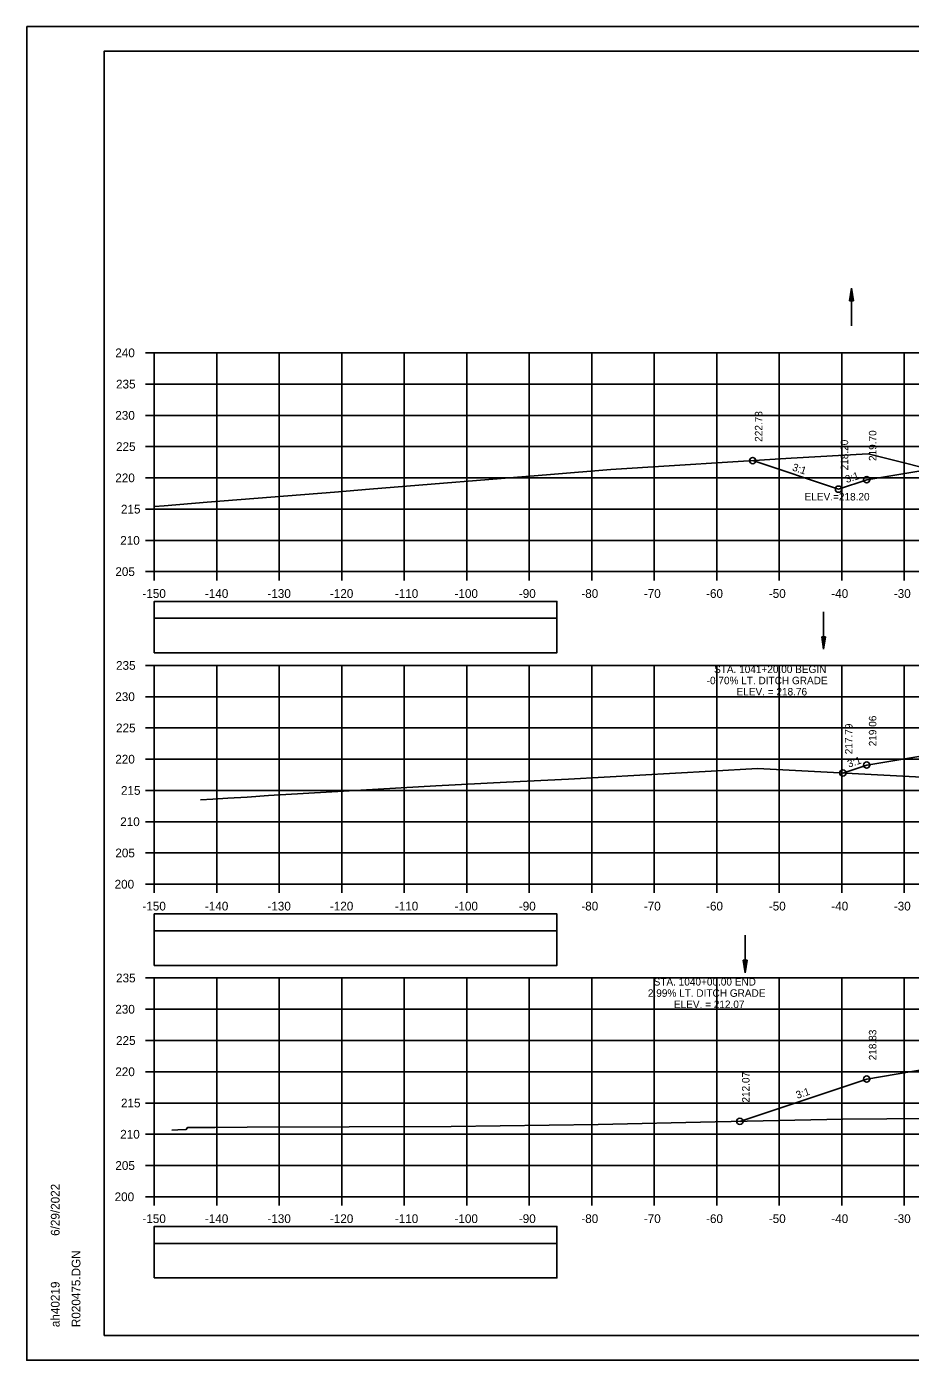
# Model space of a CAD drawing. Extents: x 1386544 to 1388153, y 379785 to 390999.
# Drawn here: x 1387189.3 to 1387330.7, y 386732.2 to 386945.5 of the extents above; entities that cross this region are included whole.
import ezdxf

# ---------------------------------------------------------------- set-up
doc = ezdxf.new("R2010")
doc.units = 0
for name, color, linetype in [('R_Axis', 7, 'Continuous'), ('R_Axis Annot', 7, 'Continuous'), ('R_Border', 7, 'Continuous'), ('R_Exist Surface', 7, 'Continuous'), ('R_Fin Surface', 7, 'Continuous'), ('R_Grid', 7, 'Continuous'), ('R_No Plot', 7, 'Continuous'), ('R_Water', 7, 'Continuous'), ('R_Xsect Elev', 7, 'Continuous'), ('R_Xsect Slope', 7, 'Continuous')]:
    doc.layers.add(name, color=color, linetype=linetype)

msp = doc.modelspace()

# ---------------------------------------------------------------- linework, layer by layer
at = {"layer": 'R_Axis'}
for p, q in [((1387208.28, 386893.34), (1387209.68, 386893.34)), ((1387209.68, 386858.34), (1387209.68, 386893.34)), ((1387208.28, 386888.34), (1387209.68, 386888.34)), ((1387208.28, 386883.34), (1387209.68, 386883.34)), ((1387208.28, 386878.34), (1387209.68, 386878.34)), ((1387208.28, 386873.34), (1387209.68, 386873.34)), ((1387208.28, 386868.34), (1387209.68, 386868.34)), ((1387208.28, 386863.34), (1387209.68, 386863.34)), ((1387208.28, 386858.34), (1387209.68, 386858.34)), ((1387209.68, 386858.34), (1387509.68, 386858.34)), ((1387209.68, 386856.94), (1387209.68, 386858.34)), ((1387219.68, 386856.94), (1387219.68, 386858.34)), ((1387229.68, 386856.94), (1387229.68, 386858.34)), ((1387239.68, 386856.94), (1387239.68, 386858.34)), ((1387249.68, 386856.94), (1387249.68, 386858.34)), ((1387259.68, 386856.94), (1387259.68, 386858.34)), ((1387269.68, 386856.94), (1387269.68, 386858.34)), ((1387279.68, 386856.94), (1387279.68, 386858.34)), ((1387289.68, 386856.94), (1387289.68, 386858.34)), ((1387299.68, 386856.94), (1387299.68, 386858.34)), ((1387309.68, 386856.94), (1387309.68, 386858.34)), ((1387319.68, 386856.94), (1387319.68, 386858.34)), ((1387329.68, 386856.94), (1387329.68, 386858.34)), ((1387208.28, 386843.34), (1387209.68, 386843.34)), ((1387209.68, 386808.34), (1387209.68, 386843.34)), ((1387208.28, 386838.34), (1387209.68, 386838.34)), ((1387208.28, 386833.34), (1387209.68, 386833.34)), ((1387208.28, 386828.34), (1387209.68, 386828.34)), ((1387208.28, 386823.34), (1387209.68, 386823.34)), ((1387208.28, 386818.34), (1387209.68, 386818.34)), ((1387208.28, 386813.34), (1387209.68, 386813.34)), ((1387208.28, 386808.34), (1387209.68, 386808.34)), ((1387209.68, 386808.34), (1387509.68, 386808.34)), ((1387209.68, 386806.94), (1387209.68, 386808.34)), ((1387219.68, 386806.94), (1387219.68, 386808.34)), ((1387229.68, 386806.94), (1387229.68, 386808.34)), ((1387239.68, 386806.94), (1387239.68, 386808.34)), ((1387249.68, 386806.94), (1387249.68, 386808.34)), ((1387259.68, 386806.94), (1387259.68, 386808.34)), ((1387269.68, 386806.94), (1387269.68, 386808.34)), ((1387279.68, 386806.94), (1387279.68, 386808.34)), ((1387289.68, 386806.94), (1387289.68, 386808.34)), ((1387299.68, 386806.94), (1387299.68, 386808.34)), ((1387309.68, 386806.94), (1387309.68, 386808.34)), ((1387319.68, 386806.94), (1387319.68, 386808.34)), ((1387329.68, 386806.94), (1387329.68, 386808.34)), ((1387208.28, 386793.34), (1387209.68, 386793.34)), ((1387209.68, 386758.34), (1387209.68, 386793.34)), ((1387208.28, 386788.34), (1387209.68, 386788.34)), ((1387208.28, 386783.34), (1387209.68, 386783.34)), ((1387208.28, 386778.34), (1387209.68, 386778.34)), ((1387208.28, 386773.34), (1387209.68, 386773.34)), ((1387208.28, 386768.34), (1387209.68, 386768.34)), ((1387208.28, 386763.34), (1387209.68, 386763.34)), ((1387208.28, 386758.34), (1387209.68, 386758.34)), ((1387209.68, 386758.34), (1387509.68, 386758.34)), ((1387209.68, 386756.94), (1387209.68, 386758.34)), ((1387219.68, 386756.94), (1387219.68, 386758.34)), ((1387229.68, 386756.94), (1387229.68, 386758.34)), ((1387239.68, 386756.94), (1387239.68, 386758.34)), ((1387249.68, 386756.94), (1387249.68, 386758.34)), ((1387259.68, 386756.94), (1387259.68, 386758.34)), ((1387269.68, 386756.94), (1387269.68, 386758.34)), ((1387279.68, 386756.94), (1387279.68, 386758.34)), ((1387289.68, 386756.94), (1387289.68, 386758.34)), ((1387299.68, 386756.94), (1387299.68, 386758.34)), ((1387309.68, 386756.94), (1387309.68, 386758.34)), ((1387319.68, 386756.94), (1387319.68, 386758.34)), ((1387329.68, 386756.94), (1387329.68, 386758.34))]:
    msp.add_line(p, q, dxfattribs=at)
at = {"layer": 'R_Axis Annot'}
for points in [[(1387209.68, 386850.89), (1387274.11, 386850.89), (1387274.11, 386853.59), (1387209.68, 386853.59)], [(1387209.68, 386845.36), (1387274.11, 386845.36), (1387274.11, 386850.89), (1387209.68, 386850.89)], [(1387209.68, 386800.89), (1387274.11, 386800.89), (1387274.11, 386803.59), (1387209.68, 386803.59)], [(1387209.68, 386795.36), (1387274.11, 386795.36), (1387274.11, 386800.89), (1387209.68, 386800.89)], [(1387209.68, 386750.89), (1387274.11, 386750.89), (1387274.11, 386753.59), (1387209.68, 386753.59)], [(1387209.68, 386745.36), (1387274.11, 386745.36), (1387274.11, 386750.89), (1387209.68, 386750.89)]]:
    msp.add_lwpolyline(points, close=True, dxfattribs=at)
at = {"layer": 'R_Border'}
for p, q in [((1387201.68, 386941.62), (1387517.86, 386941.62)), ((1387201.68, 386736.16), (1387201.68, 386941.62)), ((1387201.68, 386736.16), (1387201.68, 386736.16)), ((1387517.86, 386736.16), (1387201.68, 386736.16))]:
    msp.add_line(p, q, dxfattribs=at)
at = {"layer": 'R_Exist Surface'}
for points in [[(1387209.7, 386868.76), (1387211.25, 386868.87), (1387218.14, 386869.43), (1387238.55, 386871.05), (1387244.11, 386871.52), (1387273.09, 386873.9), (1387282.75, 386874.69), (1387311.6, 386876.5), (1387323.92, 386877.21), (1387338.15, 386873.61)], [(1387217.1, 386821.86), (1387219.05, 386821.97), (1387221.48, 386822.1), (1387224.57, 386822.27), (1387227.95, 386822.53), (1387254.76, 386824.07), (1387266.06, 386824.64), (1387275.96, 386825.15), (1387298.78, 386826.42), (1387306.21, 386826.83), (1387334.54, 386825.38)], [(1387212.48, 386768.99), (1387213.46, 386769.05), (1387214.81, 386769.13), (1387215.01, 386769.45), (1387216.87, 386769.43), (1387219.37, 386769.41), (1387224.56, 386769.46), (1387257.21, 386769.57), (1387280.74, 386769.91), (1387299.46, 386770.32), (1387319.87, 386770.75), (1387333.95, 386770.89)]]:
    msp.add_lwpolyline(points, dxfattribs=at)
at = {"layer": 'R_Fin Surface'}
for points in [[(1387305.44, 386876.11), (1387319.17, 386871.54), (1387323.68, 386873.04), (1387330.72, 386874.21), (1387339.68, 386875.71), (1387345.68, 386875.6), (1387347.68, 386875.56), (1387359.68, 386875.34), (1387371.68, 386875.1), (1387373.68, 386875.06), (1387379.68, 386874.82), (1387386.24, 386873.72), (1387395.68, 386872.15), (1387395.69, 386872.15), (1387400.66, 386873.81)], [(1387319.86, 386826.13), (1387323.68, 386827.4), (1387332.02, 386828.79), (1387339.68, 386830.07), (1387345.68, 386830.15), (1387347.68, 386830.18), (1387359.68, 386830.34), (1387371.68, 386830.1), (1387373.68, 386830.06), (1387379.68, 386829.82), (1387386.24, 386828.72), (1387395.68, 386827.15), (1387398.93, 386826.07), (1387399.17, 386826.15)], [(1387303.39, 386770.41), (1387323.68, 386777.17), (1387333.11, 386778.74), (1387339.68, 386779.83), (1387345.68, 386780.07), (1387347.68, 386780.11), (1387359.68, 386780.35), (1387371.68, 386780.26), (1387373.68, 386780.25), (1387379.68, 386780.2), (1387387.56, 386778.88), (1387395.68, 386777.53), (1387417.02, 386770.42), (1387418.26, 386770.83)]]:
    msp.add_lwpolyline(points, dxfattribs=at)
at = {"layer": 'R_Grid'}
for p, q in [((1387209.68, 386893.34), (1387509.68, 386893.34)), ((1387209.68, 386858.34), (1387209.68, 386893.34)), ((1387219.68, 386858.34), (1387219.68, 386893.34)), ((1387229.68, 386858.34), (1387229.68, 386893.34)), ((1387239.68, 386858.34), (1387239.68, 386893.34)), ((1387249.68, 386858.34), (1387249.68, 386893.34)), ((1387259.68, 386858.34), (1387259.68, 386893.34)), ((1387269.68, 386858.34), (1387269.68, 386893.34)), ((1387279.68, 386858.34), (1387279.68, 386893.34)), ((1387289.68, 386858.34), (1387289.68, 386893.34)), ((1387299.68, 386858.34), (1387299.68, 386893.34)), ((1387309.68, 386858.34), (1387309.68, 386893.34)), ((1387319.68, 386858.34), (1387319.68, 386893.34)), ((1387329.68, 386858.34), (1387329.68, 386893.34)), ((1387209.68, 386888.34), (1387509.68, 386888.34)), ((1387209.68, 386883.34), (1387509.68, 386883.34)), ((1387209.68, 386878.34), (1387509.68, 386878.34)), ((1387209.68, 386873.34), (1387509.68, 386873.34)), ((1387209.68, 386868.34), (1387509.68, 386868.34)), ((1387209.68, 386863.34), (1387509.68, 386863.34)), ((1387209.68, 386858.34), (1387509.68, 386858.34)), ((1387209.68, 386843.34), (1387509.68, 386843.34)), ((1387209.68, 386808.34), (1387209.68, 386843.34)), ((1387209.68, 386843.34), (1387509.68, 386843.34)), ((1387209.68, 386808.34), (1387209.68, 386843.34)), ((1387219.68, 386808.34), (1387219.68, 386843.34)), ((1387219.68, 386808.34), (1387219.68, 386843.34)), ((1387229.68, 386808.34), (1387229.68, 386843.34)), ((1387229.68, 386808.34), (1387229.68, 386843.34)), ((1387239.68, 386808.34), (1387239.68, 386843.34)), ((1387239.68, 386808.34), (1387239.68, 386843.34)), ((1387249.68, 386808.34), (1387249.68, 386843.34)), ((1387249.68, 386808.34), (1387249.68, 386843.34)), ((1387259.68, 386808.34), (1387259.68, 386843.34)), ((1387259.68, 386808.34), (1387259.68, 386843.34)), ((1387269.68, 386808.34), (1387269.68, 386843.34)), ((1387269.68, 386808.34), (1387269.68, 386843.34)), ((1387279.68, 386808.34), (1387279.68, 386843.34)), ((1387279.68, 386808.34), (1387279.68, 386843.34)), ((1387289.68, 386808.34), (1387289.68, 386843.34)), ((1387289.68, 386808.34), (1387289.68, 386843.34)), ((1387299.68, 386808.34), (1387299.68, 386843.34)), ((1387299.68, 386808.34), (1387299.68, 386843.34)), ((1387309.68, 386808.34), (1387309.68, 386843.34)), ((1387309.68, 386808.34), (1387309.68, 386843.34)), ((1387319.68, 386808.34), (1387319.68, 386843.34)), ((1387319.68, 386808.34), (1387319.68, 386843.34)), ((1387329.68, 386808.34), (1387329.68, 386843.34)), ((1387329.68, 386808.34), (1387329.68, 386843.34)), ((1387209.68, 386838.34), (1387509.68, 386838.34)), ((1387209.68, 386838.34), (1387509.68, 386838.34)), ((1387209.68, 386833.34), (1387509.68, 386833.34)), ((1387209.68, 386833.34), (1387509.68, 386833.34)), ((1387209.68, 386828.34), (1387509.68, 386828.34)), ((1387209.68, 386828.34), (1387509.68, 386828.34)), ((1387209.68, 386823.34), (1387509.68, 386823.34)), ((1387209.68, 386823.34), (1387509.68, 386823.34)), ((1387209.68, 386818.34), (1387509.68, 386818.34)), ((1387209.68, 386818.34), (1387509.68, 386818.34)), ((1387209.68, 386813.34), (1387509.68, 386813.34)), ((1387209.68, 386813.34), (1387509.68, 386813.34)), ((1387209.68, 386808.34), (1387509.68, 386808.34)), ((1387209.68, 386808.34), (1387509.68, 386808.34)), ((1387209.68, 386793.34), (1387509.68, 386793.34)), ((1387209.68, 386758.34), (1387209.68, 386793.34)), ((1387219.68, 386758.34), (1387219.68, 386793.34)), ((1387229.68, 386758.34), (1387229.68, 386793.34)), ((1387239.68, 386758.34), (1387239.68, 386793.34)), ((1387249.68, 386758.34), (1387249.68, 386793.34)), ((1387259.68, 386758.34), (1387259.68, 386793.34)), ((1387269.68, 386758.34), (1387269.68, 386793.34)), ((1387279.68, 386758.34), (1387279.68, 386793.34)), ((1387289.68, 386758.34), (1387289.68, 386793.34)), ((1387299.68, 386758.34), (1387299.68, 386793.34)), ((1387309.68, 386758.34), (1387309.68, 386793.34)), ((1387319.68, 386758.34), (1387319.68, 386793.34)), ((1387329.68, 386758.34), (1387329.68, 386793.34)), ((1387209.68, 386788.34), (1387509.68, 386788.34)), ((1387209.68, 386783.34), (1387509.68, 386783.34)), ((1387209.68, 386778.34), (1387509.68, 386778.34)), ((1387209.68, 386773.34), (1387509.68, 386773.34)), ((1387209.68, 386768.34), (1387509.68, 386768.34)), ((1387209.68, 386763.34), (1387509.68, 386763.34)), ((1387209.68, 386758.34), (1387509.68, 386758.34))]:
    msp.add_line(p, q, dxfattribs=at)
at = {"layer": 'R_No Plot'}
for p, q in [((1387189.28, 386945.52), (1387522.61, 386945.52)), ((1387189.28, 386732.18), (1387522.61, 386732.18))]:
    msp.add_line(p, q, dxfattribs=at)
for points in [[(1387189.27, 386945.52), (1387522.61, 386945.52), (1387522.61, 386732.18), (1387189.27, 386732.18)], [(1387435.6, 386941.62), (1387455.22, 386941.62), (1387455.22, 386931.74), (1387471.33, 386931.74), (1387494.53, 386931.74), (1387494.53, 386907.41), (1387517.86, 386907.41), (1387517.86, 386736.16), (1387201.68, 386736.16), (1387201.68, 386941.62)]]:
    msp.add_lwpolyline(points, close=True, dxfattribs=at)
for centre in [(1387305.44, 386876.11), (1387323.68, 386873.04), (1387319.17, 386871.54), (1387319.86, 386826.13), (1387323.68, 386827.4), (1387323.68, 386777.17), (1387303.39, 386770.41)]:
    msp.add_circle(centre, 0.5, dxfattribs=at)
at = {"layer": 'R_Water'}
for p, q in [((1387320.95, 386901.67), (1387321.25, 386903.67)), ((1387320.95, 386901.67), (1387321.25, 386903.67)), ((1387321, 386901.67), (1387321.25, 386903.34)), ((1387321, 386901.67), (1387321.25, 386903.34)), ((1387321.05, 386901.67), (1387321.25, 386902.99)), ((1387321.05, 386901.67), (1387321.25, 386902.99)), ((1387321.25, 386897.67), (1387321.25, 386903.67)), ((1387321.55, 386901.67), (1387321.25, 386903.67)), ((1387321.55, 386901.67), (1387321.25, 386903.67)), ((1387321.5, 386901.67), (1387321.25, 386903.34)), ((1387321.5, 386901.67), (1387321.25, 386903.34)), ((1387321.45, 386901.67), (1387321.25, 386902.99)), ((1387321.45, 386901.67), (1387321.25, 386902.99)), ((1387320.95, 386901.67), (1387321.55, 386901.67)), ((1387320.95, 386901.67), (1387321.55, 386901.67)), ((1387321.1, 386901.67), (1387321.25, 386902.66)), ((1387321.1, 386901.67), (1387321.25, 386902.66)), ((1387321.15, 386901.67), (1387321.25, 386902.32)), ((1387321.15, 386901.67), (1387321.25, 386902.32)), ((1387321.2, 386901.67), (1387321.25, 386901.99)), ((1387321.2, 386901.67), (1387321.25, 386901.99)), ((1387321.4, 386901.67), (1387321.25, 386902.66)), ((1387321.4, 386901.67), (1387321.25, 386902.66)), ((1387321.35, 386901.67), (1387321.25, 386902.32)), ((1387321.35, 386901.67), (1387321.25, 386902.32)), ((1387321.3, 386901.67), (1387321.25, 386901.99)), ((1387321.3, 386901.67), (1387321.25, 386901.99)), ((1387316.78, 386851.93), (1387316.78, 386845.93)), ((1387316.48, 386847.93), (1387316.78, 386845.93)), ((1387317.08, 386847.93), (1387316.48, 386847.93)), ((1387316.48, 386847.93), (1387316.78, 386845.93)), ((1387317.08, 386847.93), (1387316.48, 386847.93)), ((1387316.53, 386847.93), (1387316.78, 386846.26)), ((1387316.53, 386847.93), (1387316.78, 386846.26)), ((1387316.58, 386847.93), (1387316.78, 386846.61)), ((1387316.58, 386847.93), (1387316.78, 386846.61)), ((1387316.63, 386847.93), (1387316.78, 386846.94)), ((1387316.63, 386847.93), (1387316.78, 386846.94)), ((1387316.68, 386847.93), (1387316.78, 386847.28)), ((1387316.68, 386847.93), (1387316.78, 386847.28)), ((1387316.73, 386847.93), (1387316.78, 386847.61)), ((1387316.73, 386847.93), (1387316.78, 386847.61)), ((1387317.08, 386847.93), (1387316.78, 386845.93)), ((1387316.88, 386847.93), (1387316.78, 386847.28)), ((1387316.98, 386847.93), (1387316.78, 386846.61)), ((1387317.03, 386847.93), (1387316.78, 386846.26)), ((1387316.93, 386847.93), (1387316.78, 386846.94)), ((1387316.83, 386847.93), (1387316.78, 386847.61)), ((1387317.08, 386847.93), (1387316.78, 386845.93)), ((1387316.88, 386847.93), (1387316.78, 386847.28)), ((1387316.98, 386847.93), (1387316.78, 386846.61)), ((1387317.03, 386847.93), (1387316.78, 386846.26)), ((1387316.93, 386847.93), (1387316.78, 386846.94)), ((1387316.83, 386847.93), (1387316.78, 386847.61)), ((1387304.24, 386800.17), (1387304.24, 386794.17)), ((1387303.94, 386796.17), (1387304.24, 386794.17)), ((1387304.54, 386796.17), (1387303.94, 386796.17)), ((1387303.94, 386796.17), (1387304.24, 386794.17)), ((1387304.54, 386796.17), (1387303.94, 386796.17)), ((1387303.99, 386796.17), (1387304.24, 386794.51)), ((1387303.99, 386796.17), (1387304.24, 386794.51)), ((1387304.04, 386796.17), (1387304.24, 386794.85)), ((1387304.04, 386796.17), (1387304.24, 386794.85)), ((1387304.09, 386796.17), (1387304.24, 386795.19)), ((1387304.09, 386796.17), (1387304.24, 386795.19)), ((1387304.14, 386796.17), (1387304.24, 386795.52)), ((1387304.14, 386796.17), (1387304.24, 386795.52)), ((1387304.19, 386796.17), (1387304.24, 386795.86)), ((1387304.19, 386796.17), (1387304.24, 386795.86)), ((1387304.54, 386796.17), (1387304.24, 386794.17)), ((1387304.33, 386796.17), (1387304.24, 386795.52)), ((1387304.43, 386796.17), (1387304.24, 386794.85)), ((1387304.49, 386796.17), (1387304.24, 386794.51)), ((1387304.38, 386796.17), (1387304.24, 386795.19)), ((1387304.28, 386796.17), (1387304.24, 386795.86)), ((1387304.54, 386796.17), (1387304.24, 386794.17)), ((1387304.33, 386796.17), (1387304.24, 386795.52)), ((1387304.43, 386796.17), (1387304.24, 386794.85)), ((1387304.49, 386796.17), (1387304.24, 386794.51)), ((1387304.38, 386796.17), (1387304.24, 386795.19)), ((1387304.28, 386796.17), (1387304.24, 386795.86))]:
    msp.add_line(p, q, dxfattribs=at)

# ---------------------------------------------------------------- texts
at = {"layer": 'R_Axis Annot'}
for s, p in [('240', (1387203.45, 386892.64)), ('235', (1387203.57, 386887.64)), ('230', (1387203.45, 386882.64)), ('225', (1387203.57, 386877.64)), ('220', (1387203.45, 386872.64)), ('215', (1387204.36, 386867.64)), ('210', (1387204.24, 386862.64)), ('205', (1387203.46, 386857.64)), ('-150', (1387207.79, 386854.14)), ('-140', (1387217.79, 386854.14)), ('-130', (1387227.79, 386854.14)), ('-120', (1387237.79, 386854.14)), ('-110', (1387248.18, 386854.14)), ('-100', (1387257.73, 386854.14)), ('-90', (1387268.02, 386854.14)), ('-80', (1387278.02, 386854.14)), ('-70', (1387288.02, 386854.14)), ('-60', (1387297.98, 386854.14)), ('-50', (1387308.02, 386854.14)), ('-40', (1387318.02, 386854.14)), ('-30', (1387328.02, 386854.14)), ('235', (1387203.57, 386842.64)), ('230', (1387203.45, 386837.64)), ('225', (1387203.57, 386832.64)), ('220', (1387203.45, 386827.64)), ('215', (1387204.36, 386822.64)), ('210', (1387204.24, 386817.64)), ('205', (1387203.46, 386812.64)), ('200', (1387203.34, 386807.64)), ('-150', (1387207.79, 386804.14)), ('-140', (1387217.79, 386804.14)), ('-130', (1387227.79, 386804.14)), ('-120', (1387237.79, 386804.14)), ('-110', (1387248.18, 386804.14)), ('-100', (1387257.73, 386804.14)), ('-90', (1387268.02, 386804.14)), ('-80', (1387278.02, 386804.14)), ('-70', (1387288.02, 386804.14)), ('-60', (1387297.98, 386804.14)), ('-50', (1387308.02, 386804.14)), ('-40', (1387318.02, 386804.14)), ('-30', (1387328.02, 386804.14)), ('235', (1387203.57, 386792.64)), ('230', (1387203.45, 386787.64)), ('225', (1387203.57, 386782.64)), ('220', (1387203.45, 386777.64)), ('215', (1387204.36, 386772.64)), ('210', (1387204.24, 386767.64)), ('205', (1387203.46, 386762.64)), ('200', (1387203.34, 386757.64)), ('-150', (1387207.79, 386754.14)), ('-140', (1387217.79, 386754.14)), ('-130', (1387227.79, 386754.14)), ('-120', (1387237.79, 386754.14)), ('-110', (1387248.18, 386754.14)), ('-100', (1387257.73, 386754.14)), ('-90', (1387268.02, 386754.14)), ('-80', (1387278.02, 386754.14)), ('-70', (1387288.02, 386754.14)), ('-60', (1387297.98, 386754.14)), ('-50', (1387308.02, 386754.14)), ('-40', (1387318.02, 386754.14)), ('-30', (1387328.02, 386754.14))]:
    msp.add_text(s, height=1.4, dxfattribs=at).set_placement(p)
at = {"layer": 'R_Border'}
for s, p in [('6/29/2022', (1387194.54, 386752.09)), ('R020475.DGN', (1387197.87, 386737.49)), ('ah40219', (1387194.54, 386737.49))]:
    msp.add_text(s, height=1.4, rotation=90, dxfattribs=at).set_placement(p)
at = {"layer": 'R_Xsect Elev'}
for s, p in [('222.78', (1387306.99, 386879.11)), ('218.20', (1387320.72, 386874.54)), ('219.70', (1387325.23, 386876.04)), ('219.06', (1387325.23, 386830.4)), ('217.79', (1387321.41, 386829.13)), ('218.83', (1387325.23, 386780.17)), ('212.07', (1387304.94, 386773.41))]:
    msp.add_text(s, height=1.2, rotation=90, dxfattribs=at).set_placement(p)
for s, p in [('ELEV.=218.20', (1387313.75, 386869.73)), ('STA. 1041+20.00 BEGIN ', (1387299.26, 386842.13)), ('-0.70% LT. DITCH GRADE', (1387298.08, 386840.33)), ('ELEV. = 218.76', (1387302.86, 386838.53)), ('STA. 1040+00.00 END ', (1387289.59, 386792.13)), ('2.99% LT. DITCH GRADE', (1387288.67, 386790.33)), ('ELEV. = 212.07', (1387292.84, 386788.53))]:
    msp.add_text(s, height=1.2, dxfattribs=at).set_placement(p)
at = {"layer": 'R_Xsect Slope'}
for rotation, p in [(341.5651, (1387311.67, 386874.56)), (18.4349, (1387320.47, 386872.5)), (18.4349, (1387320.82, 386826.98)), (18.4349, (1387312.58, 386774))]:
    msp.add_text('3:1', height=1.2, rotation=rotation, dxfattribs=at).set_placement(p)

doc.saveas('drawing.dxf')
